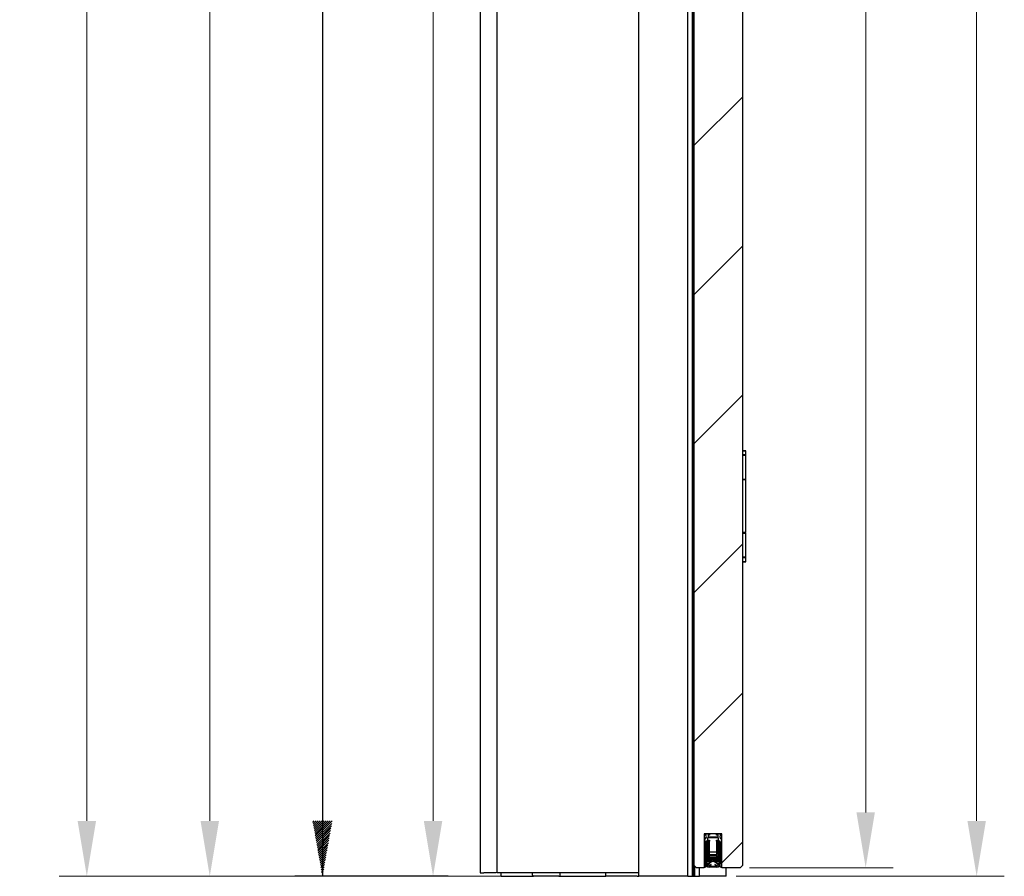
# Model space of a CAD drawing. Header units: millimetres. Extents: x -8500 to 4200, y 0 to 5940.
# Tile 283 of 290: x 1506 to 2396, y 3206 to 3980. Entities that reach past the tile are written whole.
import ezdxf

# ---------------------------------------------------------------- set-up
doc = ezdxf.new("R2010")
doc.units = ezdxf.units.MM
doc.layers.get('Defpoints').update_dxf_attribs({"color": 250})
doc.layers.add('1', color=250, linetype='Continuous')
doc.layers.add('152', color=250, linetype='Continuous')
doc.styles.add('Times New Roman', font='times.ttf')
doc.dimstyles.get("Standard").update_dxf_attribs({"dimtxt": 0.18, "dimasz": 0.18, "dimexe": 0.18, "dimexo": 0.0625, "dimgap": 0.09, "dimtad": 0, "dimtih": 1, "dimtoh": 1, "dimdec": 4, "dimzin": 0, "dimdsep": 46, "dimtxsty": 'Standard', "dimcen": 0.09, "dimadec": 0, "dimazin": 0, "dimtfac": 1, "dimtdec": 4, "dimtofl": 0, "dimtmove": 0, "dimatfit": 3, "dimfxl": 1, "dimtolj": 1, "dimtzin": 0, "dimarcsym": 0})

# ---------------------------------------------------------------- blocks, each defined once
blk = doc.blocks.new('_U1')
at = {"layer": '1', "linetype": 'Continuous', "lineweight": 13, "transparency": 16777216}
for p, q in [((1961.14, 5220.05), (1854.59, 5220.05)), ((1879.59, 5170.05), (1879.59, 3256.05)), ((1943.84, 3206.05), (1854.59, 3206.05))]:
    blk.add_line(p, q, dxfattribs=at)
at = {"layer": '1', "linetype": 'Continuous', "lineweight": 70, "transparency": 16777216}
for points in [[(1871.26, 5170.05), (1887.93, 5170.05), (1879.59, 5220.05)], [(1871.26, 3256.05), (1887.93, 3256.05), (1879.59, 3206.05)]]:
    blk.add_solid(points, dxfattribs=at)
at = {"layer": 'Defpoints', "color": 0, "linetype": 'Continuous', "lineweight": 70, "transparency": 16777216}
for p in [(1973.14, 5220.05), (1879.59, 3206.05), (1955.84, 3206.05)]:
    blk.add_point(p, dxfattribs=at)
at = {"layer": '1', "linetype": 'Continuous', "lineweight": -3, "transparency": 16777216, "insert": (1818.7, 4171.71), "char_height": 40, "attachment_point": 1, "rotation": 90, "style": 'Times New Roman'}
blk.add_mtext('\\A1;Ow', dxfattribs=at)
blk = doc.blocks.new('_U3')
at = {"layer": '1', "linetype": 'Continuous', "lineweight": 13, "transparency": 16777216}
for p, q in [((2002.66, 5276.05), (1652.72, 5276.05)), ((1677.72, 5226.05), (1677.72, 3256.05)), ((2002.54, 3206.05), (1652.72, 3206.05))]:
    blk.add_line(p, q, dxfattribs=at)
at = {"layer": '1', "linetype": 'Continuous', "lineweight": 70, "transparency": 16777216}
for points in [[(1669.38, 5226.05), (1686.05, 5226.05), (1677.72, 5276.05)], [(1669.38, 3256.05), (1686.05, 3256.05), (1677.72, 3206.05)]]:
    blk.add_solid(points, dxfattribs=at)
at = {"layer": 'Defpoints', "color": 0, "linetype": 'Continuous', "lineweight": 70, "transparency": 16777216}
for p in [(2014.66, 5276.05), (1677.72, 3206.05), (2014.54, 3206.05)]:
    blk.add_point(p, dxfattribs=at)
at = {"layer": '1', "linetype": 'Continuous', "lineweight": -3, "transparency": 16777216, "insert": (1616.91, 4206.49), "char_height": 40, "attachment_point": 1, "rotation": 90, "style": 'Times New Roman'}
blk.add_mtext('\\A1;Ho', dxfattribs=at)
blk = doc.blocks.new('_U6')
at = {"layer": '1', "linetype": 'Continuous', "lineweight": 13, "transparency": 16777216}
for p, q in [((2164.44, 5243.8), (2295.67, 5243.8)), ((2270.67, 3263.8), (2270.67, 5193.8)), ((2165.57, 3213.8), (2295.67, 3213.8))]:
    blk.add_line(p, q, dxfattribs=at)
at = {"layer": '1', "linetype": 'Continuous', "lineweight": 70, "transparency": 16777216}
for points in [[(2262.34, 5193.8), (2279, 5193.8), (2270.67, 5243.8)], [(2262.34, 3263.8), (2279, 3263.8), (2270.67, 3213.8)]]:
    blk.add_solid(points, dxfattribs=at)
at = {"layer": 'Defpoints', "color": 0, "linetype": 'Continuous', "lineweight": 70, "transparency": 16777216}
for p in [(2152.44, 5243.8), (2270.67, 5243.8), (2153.57, 3213.8)]:
    blk.add_point(p, dxfattribs=at)
at = {"layer": '1', "linetype": 'Continuous', "lineweight": -3, "transparency": 16777216, "insert": (2209.86, 4197.52), "char_height": 40, "attachment_point": 1, "rotation": 90, "style": 'Times New Roman'}
blk.add_mtext('\\A1;Hs', dxfattribs=at)
blk = doc.blocks.new('_U7')
at = {"layer": '1', "linetype": 'Continuous', "lineweight": 13, "transparency": 16777216}
for p, q in [((2146.92, 5289.05), (2396, 5289.05)), ((2371, 5239.05), (2371, 3256.05)), ((2153.61, 3206.05), (2396, 3206.05))]:
    blk.add_line(p, q, dxfattribs=at)
at = {"layer": '1', "linetype": 'Continuous', "lineweight": 70, "transparency": 16777216}
for points in [[(2362.66, 5239.05), (2379.33, 5239.05), (2371, 5289.05)], [(2362.66, 3256.05), (2379.33, 3256.05), (2371, 3206.05)]]:
    blk.add_solid(points, dxfattribs=at)
at = {"layer": 'Defpoints', "color": 0, "linetype": 'Continuous', "lineweight": 70, "transparency": 16777216}
for p in [(2134.92, 5289.05), (2141.61, 3206.05), (2371, 3206.05)]:
    blk.add_point(p, dxfattribs=at)
at = {"layer": '1', "linetype": 'Continuous', "lineweight": -3, "transparency": 16777216, "insert": (2311, 4194.96), "char_height": 40, "attachment_point": 1, "rotation": 90, "style": 'Times New Roman'}
blk.add_mtext('\\A1;Hz1', dxfattribs=at)
blk = doc.blocks.new('*D18')
at = {"layer": '1', "linetype": 'Continuous', "lineweight": 13, "transparency": 16777216}
for p, q in [((1924.38, 5292.35), (1541.6, 5292.35)), ((1566.6, 5242.35), (1566.6, 3256.05)), ((1935.16, 3206.05), (1541.6, 3206.05))]:
    blk.add_line(p, q, dxfattribs=at)
at = {"layer": '1', "linetype": 'Continuous', "lineweight": 70, "transparency": 16777216}
for points in [[(1558.27, 5242.35), (1574.94, 5242.35), (1566.6, 5292.35)], [(1558.27, 3256.05), (1574.94, 3256.05), (1566.6, 3206.05)]]:
    blk.add_solid(points, dxfattribs=at)
at = {"layer": 'Defpoints', "color": 0, "linetype": 'Continuous', "lineweight": 70, "transparency": 16777216}
for p in [(1936.38, 5292.35), (1566.6, 3206.05), (1947.16, 3206.05)]:
    blk.add_point(p, dxfattribs=at)
at = {"layer": '1', "linetype": 'Continuous', "lineweight": -3, "transparency": 16777216, "insert": (1506.6, 4192.58), "char_height": 40, "attachment_point": 1, "rotation": 90, "style": 'Times New Roman'}
blk.add_mtext('\\A1;Hz2', dxfattribs=at)

msp = doc.modelspace()

# ---------------------------------------------------------------- hatches: boundary and pattern name
at = {"layer": '1', "linetype": 'Continuous', "lineweight": -3}
h = msp.add_hatch(dxfattribs=at)
h.set_pattern_fill('ANSI31', color=256, scale=0.4, style=0)
h.set_pattern_definition([(45, (-36.1962, 0), (-0.8980256, 0.8980256), [])])
h.paths.add_polyline_path([(1779.58, 3206.05), (1770.76, 3256.05), (1788.4, 3256.05)], flags=0)
at = {"layer": '152', "linetype": 'Continuous', "lineweight": -3}
h = msp.add_hatch(dxfattribs=at)
h.set_pattern_fill('ANSI31', color=256, scale=30, angle=-2e-14, style=0)
h.paths.add_polyline_path([(2124.69, 5228.8), (2135.1, 5228.8), (2135.1, 5230.8), (2145.69, 5230.8), (2145.69, 5243.8), (2159.19, 5243.8), (2159.19, 3215.8), (2157.19, 3213.8), (2140.69, 3213.8), (2140.69, 3244.3), (2124.69, 3244.3), (2124.69, 3213.8), (2117.69, 3213.8), (2115.69, 3215.8), (2115.69, 5230.8), (2124.69, 5230.8)], flags=0)
h = msp.add_hatch(dxfattribs=at)
h.set_pattern_fill('ANSI31', color=256, scale=30, angle=-2e-14, style=0)
edge = h.paths.add_edge_path(flags=0)
edge.add_line((2136.19, 3214.3), (2129.19, 3214.3))
edge.add_arc((2129.19, 3217.3), 3, 180, 270, ccw=False)
edge.add_line((2126.19, 3217.3), (2126.19, 3237.3))
edge.add_line((2126.19, 3237.3), (2127.19, 3237.3))
edge.add_line((2127.19, 3237.3), (2127.19, 3220.3))
edge.add_line((2127.19, 3220.3), (2132.19, 3220.3))
edge.add_line((2132.19, 3220.3), (2132.19, 3221.3))
edge.add_line((2132.19, 3221.3), (2131.34, 3221.3))
edge.add_line((2131.34, 3221.3), (2131.69, 3222.24))
edge.add_line((2131.69, 3222.24), (2133.7, 3222.24))
edge.add_line((2133.7, 3222.24), (2134.04, 3221.3))
edge.add_line((2134.04, 3221.3), (2133.19, 3221.3))
edge.add_line((2133.19, 3221.3), (2133.19, 3220.3))
edge.add_line((2133.19, 3220.3), (2138.19, 3220.3))
edge.add_line((2138.19, 3220.3), (2138.19, 3237.3))
edge.add_line((2138.19, 3237.3), (2139.19, 3237.3))
edge.add_line((2139.19, 3237.3), (2139.19, 3217.3))
edge.add_arc((2136.19, 3217.3), 3, 270, 360, ccw=False)
edge = h.paths.add_edge_path(flags=0)
edge.add_arc((2132.79, 3213.54), 6, 43.76978, 73.7131, ccw=False)
edge.add_arc((2136.85, 3217.42), 0.388, -131.4315, 43.76978, ccw=False)
edge.add_arc((2131.93, 3213.35), 6, 39.09238, 82.72314)
edge.add_arc((2133.45, 3213.35), 6, 97.27686, 140.90762)
edge.add_arc((2128.54, 3217.42), 0.388, 136.23022, 311.4315, ccw=False)
edge.add_arc((2132.59, 3213.54), 6, 106.2869, 136.23022, ccw=False)
edge.add_line((2130.91, 3219.3), (2127.19, 3219.3))
edge.add_line((2127.19, 3219.3), (2127.19, 3217.3))
edge.add_arc((2129.19, 3217.3), 2, 180, 255.12037)
edge.add_line((2128.68, 3215.37), (2130.69, 3216.83))
edge.add_line((2130.96, 3216.47), (2129.35, 3215.3))
edge.add_line((2129.35, 3215.3), (2136.03, 3215.3))
edge.add_line((2136.03, 3215.3), (2134.42, 3216.47))
edge.add_line((2134.69, 3216.83), (2136.71, 3215.37))
edge.add_arc((2136.19, 3217.3), 2, 284.87963, 360)
edge.add_line((2138.19, 3217.3), (2138.19, 3219.3))
edge.add_line((2138.19, 3219.3), (2134.48, 3219.3))
edge = h.paths.add_edge_path(flags=0)
edge.add_arc((2134.56, 3216.65), 0.225, 53.94908, 232.35293)
edge = h.paths.add_edge_path(flags=0)
edge.add_arc((2130.83, 3216.65), 0.225, 307.64707, 486.05092)

# ---------------------------------------------------------------- linework, layer by layer
at = {"layer": '1', "linetype": 'Continuous', "lineweight": -3}
for p, q in [((1779.58, 5261.05), (1779.58, 3206.05)), ((1893.1, 3206.05), (1754.58, 3206.05))]:
    msp.add_line(p, q, dxfattribs=at)
at = {"layer": '152', "linetype": 'Continuous', "lineweight": -3}
for p, q in [((2159.19, 5243.8), (2159.19, 3215.8)), ((1922.24, 5234.76), (1922.24, 3209.05)), ((1937.39, 3209.05), (1937.39, 5225.2)), ((2115.69, 3215.8), (2115.69, 5230.8)), ((2065.69, 3206.05), (2065.69, 5222.13)), ((2109.77, 3206.05), (2109.77, 5218.68)), ((2113.98, 3206.05), (2113.98, 5220.09)), ((2114.64, 3206.05), (2114.64, 5219.54)), ((2115.67, 3206.05), (2115.67, 5218.67)), ((2162.26, 3590.8), (2159.19, 3590.8)), ((2159.19, 3590.7), (2162.36, 3590.7)), ((2162.36, 3590.7), (2162.26, 3590.8)), ((2162.36, 3586.9), (2162.36, 3590.7)), ((2162.36, 3586.9), (2159.19, 3586.9)), ((2159.19, 3586.8), (2162.26, 3586.8)), ((2162.36, 3586.7), (2159.19, 3586.7)), ((2162.26, 3586.8), (2162.36, 3586.9)), ((2162.36, 3586.7), (2162.26, 3586.8)), ((2162.36, 3564.9), (2162.36, 3586.7)), ((2159.19, 3564.9), (2162.36, 3564.9)), ((2162.26, 3564.8), (2159.19, 3564.8)), ((2162.36, 3564.3), (2159.19, 3564.3)), ((2161.61, 3564.3), (2161.61, 3564.8)), ((2162.26, 3564.8), (2162.36, 3564.9)), ((2162.36, 3516.8), (2162.36, 3564.3)), ((2162.36, 3516.8), (2159.19, 3516.8)), ((2162.26, 3516.3), (2159.19, 3516.3)), ((2159.19, 3516.2), (2162.36, 3516.2)), ((2161.61, 3516.3), (2161.61, 3516.8)), ((2162.36, 3516.2), (2162.26, 3516.3)), ((2162.36, 3494.4), (2162.36, 3516.2)), ((2162.36, 3494.4), (2159.19, 3494.4)), ((2159.19, 3494.3), (2162.26, 3494.3)), ((2159.19, 3494.2), (2162.36, 3494.2)), ((2162.36, 3490.4), (2159.19, 3490.4)), ((2159.19, 3490.3), (2162.26, 3490.3)), ((2162.26, 3494.3), (2162.36, 3494.4)), ((2162.36, 3494.2), (2162.26, 3494.3)), ((2162.26, 3490.3), (2162.36, 3490.4)), ((2162.36, 3490.4), (2162.36, 3494.2)), ((2124.69, 3244.3), (2124.69, 3213.8)), ((2140.69, 3244.3), (2124.69, 3244.3)), ((2125.19, 3243.3), (2125.19, 3244.3)), ((2125.19, 3244.3), (2129.44, 3244.3)), ((2126.19, 3243.3), (2125.19, 3243.3)), ((2125.19, 3240.3), (2125.19, 3240.8)), ((2125.19, 3240.3), (2126.19, 3240.3)), ((2125.19, 3214.3), (2125.19, 3240.3)), ((2126.69, 3241.8), (2126.19, 3243.3)), ((2126.19, 3240.3), (2126.69, 3241.8)), ((2127.69, 3240.8), (2127.69, 3238.8)), ((2137.69, 3240.8), (2127.69, 3240.8)), ((2128.19, 3243.3), (2128.19, 3241.8)), ((2129.44, 3243.3), (2128.19, 3243.3)), ((2128.19, 3241.8), (2137.19, 3241.8)), ((2129.44, 3244.3), (2129.44, 3243.3)), ((2135.94, 3244.3), (2140.19, 3244.3)), ((2135.94, 3243.3), (2135.94, 3244.3)), ((2137.19, 3243.3), (2135.94, 3243.3)), ((2137.19, 3241.8), (2137.19, 3243.3)), ((2137.69, 3238.8), (2137.69, 3240.8)), ((2139.19, 3243.3), (2138.69, 3241.8)), ((2138.69, 3241.8), (2139.19, 3240.3)), ((2140.19, 3243.3), (2139.19, 3243.3)), ((2139.19, 3240.3), (2140.19, 3240.3)), ((2140.19, 3244.3), (2140.19, 3243.3)), ((2140.19, 3240.8), (2140.19, 3240.3)), ((2140.19, 3240.3), (2140.19, 3214.3)), ((2140.69, 3213.8), (2140.69, 3244.3)), ((2126.19, 3237.8), (2126.19, 3214.3)), ((2129.46, 3237.8), (2126.19, 3237.8)), ((2126.19, 3237.3), (2127.19, 3237.3)), ((2126.19, 3217.3), (2126.19, 3237.3)), ((2127.19, 3237.3), (2127.19, 3220.3)), ((2127.19, 3221.8), (2127.19, 3237.3)), ((2127.19, 3237.3), (2128.19, 3237.3)), ((2127.69, 3238.8), (2129.46, 3238.8)), ((2128.19, 3222.3), (2128.19, 3237.8)), ((2128.19, 3237.8), (2129.19, 3237.8)), ((2128.19, 3237.3), (2128.19, 3221.8)), ((2129.19, 3237.8), (2129.19, 3225.8)), ((2129.46, 3238.8), (2129.46, 3237.8)), ((2135.92, 3238.8), (2137.69, 3238.8)), ((2135.92, 3237.8), (2135.92, 3238.8)), ((2139.19, 3237.8), (2135.92, 3237.8)), ((2136.19, 3225.8), (2136.19, 3237.8)), ((2136.19, 3237.8), (2137.19, 3237.8)), ((2137.19, 3237.8), (2137.19, 3222.3)), ((2137.19, 3221.8), (2137.19, 3237.3)), ((2137.19, 3237.3), (2138.19, 3237.3)), ((2138.19, 3220.3), (2138.19, 3237.3)), ((2138.19, 3237.3), (2139.19, 3237.3)), ((2138.19, 3237.3), (2138.19, 3221.8)), ((2139.19, 3214.3), (2139.19, 3237.8)), ((2139.19, 3237.3), (2139.19, 3217.3)), ((2136.19, 3227.8), (2129.19, 3227.8)), ((2129.19, 3225.8), (2136.19, 3225.8)), ((2136.19, 3224.8), (2129.19, 3224.8)), ((2129.19, 3224.8), (2129.19, 3222.8)), ((2129.19, 3223.8), (2136.19, 3223.8)), ((2129.19, 3222.8), (2129.19, 3223.8)), ((2130.19, 3222.8), (2129.19, 3222.8)), ((2129.19, 3222.8), (2130.19, 3222.8)), ((2130.19, 3221.3), (2130.19, 3222.8)), ((2130.19, 3222.8), (2130.19, 3221.8)), ((2134.19, 3222.8), (2131.19, 3222.8)), ((2131.19, 3222.8), (2131.19, 3221.3)), ((2131.34, 3221.3), (2131.69, 3222.24)), ((2131.69, 3222.24), (2133.7, 3222.24)), ((2133.7, 3222.24), (2134.04, 3221.3)), ((2134.19, 3221.3), (2134.19, 3222.8)), ((2135.19, 3221.8), (2135.19, 3222.8)), ((2135.19, 3222.8), (2136.19, 3222.8)), ((2136.19, 3222.8), (2135.19, 3222.8)), ((2135.19, 3222.8), (2135.19, 3221.3)), ((2136.19, 3222.8), (2136.19, 3224.8)), ((2136.19, 3223.8), (2136.19, 3222.8)), ((2117.69, 3213.8), (2115.69, 3215.8)), ((2116.29, 3206.05), (2116.29, 3215.23)), ((2124.69, 3213.8), (2117.69, 3213.8)), ((2126.19, 3214.3), (2125.19, 3214.3)), ((2127.19, 3220.3), (2132.19, 3220.3)), ((2130.91, 3219.3), (2127.19, 3219.3)), ((2127.19, 3219.3), (2127.19, 3217.3)), ((2128.68, 3215.37), (2130.69, 3216.83)), ((2130.19, 3221.8), (2128.69, 3221.8)), ((2128.69, 3221.3), (2130.19, 3221.3)), ((2132.19, 3220.3), (2128.69, 3220.3)), ((2136.19, 3214.3), (2129.19, 3214.3)), ((2130.96, 3216.47), (2129.35, 3215.3)), ((2129.35, 3215.3), (2136.03, 3215.3)), ((2131.19, 3221.3), (2132.19, 3221.3)), ((2132.19, 3221.3), (2131.34, 3221.3)), ((2132.19, 3220.3), (2132.19, 3221.3)), ((2132.19, 3221.3), (2132.19, 3220.3)), ((2134.04, 3221.3), (2133.19, 3221.3)), ((2133.19, 3221.3), (2133.19, 3220.3)), ((2133.19, 3221.3), (2134.19, 3221.3)), ((2133.19, 3220.3), (2133.19, 3221.3)), ((2133.19, 3220.3), (2138.19, 3220.3)), ((2136.69, 3220.3), (2133.19, 3220.3)), ((2136.03, 3215.3), (2134.42, 3216.47)), ((2138.19, 3219.3), (2134.48, 3219.3)), ((2134.69, 3216.83), (2136.71, 3215.37)), ((2136.69, 3221.8), (2135.19, 3221.8)), ((2135.19, 3221.3), (2136.69, 3221.3)), ((2138.19, 3217.3), (2138.19, 3219.3)), ((2140.19, 3214.3), (2139.19, 3214.3)), ((2157.19, 3213.8), (2140.69, 3213.8)), ((2144.69, 3206.05), (2144.69, 3213.83)), ((2159.19, 3215.8), (2157.19, 3213.8)), ((1936.65, 3209.05), (1925.39, 3209.05)), ((1941.29, 3206.05), (1941.29, 3209.06)), ((1941.29, 3206.05), (1970.39, 3206.05)), ((2060.54, 3209.05), (1942.54, 3209.05)), ((1969.39, 3207.05), (1969.39, 3209.05)), ((1971.39, 3206.05), (1970.39, 3206.05)), ((1992.39, 3206.05), (1971.39, 3206.05)), ((1993.39, 3206.05), (1992.39, 3206.05)), ((1993.39, 3206.05), (2035.69, 3206.05)), ((1994.39, 3207.05), (1994.39, 3209.05)), ((2035.69, 3206.05), (2035.69, 3209.07)), ((2038.77, 3206.05), (2035.69, 3206.05)), ((2064.11, 3206.05), (2038.77, 3206.05)), ((2064.11, 3206.05), (2065.69, 3206.05)), ((2068.77, 3206.05), (2065.69, 3206.05)), ((2108.44, 3206.05), (2068.77, 3206.05)), ((2109.71, 3206.05), (2108.44, 3206.05)), ((2109.99, 3206.05), (2111.76, 3206.05)), ((2112.21, 3206.05), (2113.43, 3206.05)), ((2113.98, 3206.05), (2114.64, 3206.05)), ((2114.64, 3206.05), (2115.67, 3206.05)), ((2116.29, 3206.05), (2120.39, 3206.05)), ((2141.61, 3206.05), (2120.54, 3206.05)), ((2144.69, 3206.05), (2141.61, 3206.05))]:
    msp.add_line(p, q, dxfattribs=at)
for centre, radius, start, end in [((2125.19, 3242.8), 2, 270, 311.97947), ((2140.19, 3242.8), 2, 228.02053, 270), ((2128.69, 3222.3), 0.5, 180, 270), ((2136.69, 3222.3), 0.5, 270, 0), ((2129.19, 3217.3), 3, 180, 270), ((2128.69, 3221.8), 1.5, 180, 270), ((2129.19, 3217.3), 2, 180, 255.12037), ((2128.54, 3217.42), 0.388, 136.23022, 311.4315), ((2128.69, 3221.8), 0.5, 180, 270), ((2132.59, 3213.54), 6, 106.2869, 136.23022), ((2133.45, 3213.35), 6, 97.27686, 140.90762), ((2130.83, 3216.65), 0.225, 307.64707, 126.05092), ((2131.93, 3213.35), 6, 39.09238, 82.72314), ((2134.56, 3216.65), 0.225, 53.94908, 232.35293), ((2132.79, 3213.54), 6, 43.76978, 73.7131), ((2136.19, 3217.3), 3, 270, 0), ((2136.85, 3217.42), 0.388, 228.5685, 43.76978), ((2136.69, 3221.8), 1.5, 270, 0), ((2136.69, 3221.8), 0.5, 270, 0), ((2136.19, 3217.3), 2, 284.87963, 0), ((1970.39, 3207.05), 1, 180, 270), ((1993.39, 3207.05), 1, 270, 0)]:
    msp.add_arc(centre, radius, start, end, dxfattribs=at)
for points, knots in [([(2109.69, 5218.89), (2109.69, 5207.99), (2109.69, 5187.68), (2109.69, 5159.46), (2109.69, 5135.7), (2109.69, 5116.23), (2109.69, 5099.67), (2109.69, 5065.06), (2109.69, 4991.47), (2109.69, 4844.09), (2109.69, 4580.5), (2109.69, 4181.96), (2109.69, 3783.43), (2109.69, 3516.92), (2109.69, 3420.9), (2109.69, 3395.63), (2109.69, 3371.46), (2109.69, 3349.88), (2109.69, 3328.61), (2109.69, 3305.42), (2109.69, 3276.98), (2109.69, 3243.27), (2109.69, 3219.04), (2109.69, 3206.05)], [0, 0, 0, 0, 0.016247, 0.03027, 0.04207, 0.051647, 0.059292, 0.066758, 0.103223, 0.168981, 0.286406, 0.496094, 0.762969, 0.880394, 0.89331, 0.906074, 0.918061, 0.929331, 0.938238, 0.949759, 0.963893, 0.98064, 1, 1, 1, 1]), ([(1942.54, 3209.05), (1941.19, 3209.05), (1939.85, 3209.05), (1937.95, 3209.05), (1937.39, 3209.05), (1937.39, 3209.05)], [0, 0, 0, 0, 0.50051, 0.50051, 1, 1, 1, 1]), ([(2065.69, 3209.05), (2065.69, 3209.05), (2065.14, 3209.05), (2063.23, 3209.05), (2061.89, 3209.05), (2060.54, 3209.05)], [0, 0, 0, 0, 0.5, 0.5, 1, 1, 1, 1])]:
    msp.add_open_spline(points, degree=3, knots=knots, dxfattribs=at)
for points, degree in [([(2120.43, 3206.05), (2120.43, 3208.64), (2120.43, 3211.23), (2120.43, 3213.82)], 3), ([(1922.24, 3209.05), (1925.39, 3209.05)], 1), ([(2109.77, 3206.05), (2109.82, 3206.05), (2109.9, 3206.05), (2109.99, 3206.05)], 3), ([(2111.76, 3206.05), (2111.93, 3206.05), (2112.09, 3206.05), (2112.21, 3206.05)], 3), ([(2113.43, 3206.05), (2113.58, 3206.05), (2113.81, 3206.05), (2113.98, 3206.05)], 3), ([(2115.67, 3206.05), (2115.87, 3206.05), (2116.15, 3206.05), (2116.29, 3206.05)], 3)]:
    msp.add_open_spline(points, degree=degree, dxfattribs=at)

# ---------------------------------------------------------------- dimensions: what is measured, and where the dimension line sits
at = {"layer": '1', "linetype": 'Continuous', "lineweight": -3}
for base, p1, p2, angle, text, override, picture, middle in [((1566.6, 3206.05), (1936.38, 5292.35), (1947.16, 3206.05), 90, 'Hz2', {"dimscale": 20, "dimtxt": 2, "dimasz": 2.5, "dimexe": 1.25, "dimexo": 0.6, "dimgap": 1, "dimtad": 1, "dimtih": 0, "dimtoh": 0, "dimdec": 1, "dimlfac": 1, "dimzin": 8, "dimdsep": 44, "dimlunit": 2, "dimpost": '', "dimtxsty": 'Times New Roman', "dimsah": 1, "dimse1": 0, "dimse2": 0, "dimsd1": 0, "dimsd2": 0, "dimclrd": 256, "dimclre": 256, "dimclrt": 256, "dimtol": 0, "dimtm": -0.1, "dimtfac": 1, "dimtdec": 2, "dimtofl": 1, "dimtmove": 0, "dimtzin": 8, "dimlwd": 13, "dimlwe": 13}, '*D18', (1566.6, 4240.05)), ((2371, 3206.05), (2134.92, 5289.05), (2141.61, 3206.05), 90, 'Hz1', {"dimscale": 20, "dimtxt": 2, "dimasz": 2.5, "dimexe": 1.25, "dimexo": 0.6, "dimgap": 1, "dimtad": 1, "dimtih": 0, "dimtoh": 0, "dimdec": 1, "dimlfac": 1, "dimzin": 8, "dimdsep": 44, "dimlunit": 2, "dimpost": '', "dimtxsty": 'Times New Roman', "dimsah": 1, "dimse1": 0, "dimse2": 0, "dimsd1": 0, "dimsd2": 0, "dimclrd": 256, "dimclre": 256, "dimclrt": 256, "dimtol": 0, "dimtm": -0.1, "dimtfac": 1, "dimtdec": 2, "dimtofl": 1, "dimtmove": 0, "dimtzin": 8, "dimlwd": 13, "dimlwe": 13}, '_U7', (2371, 4240.05)), ((1677.72, 3206.05), (2014.66, 5276.05), (2014.54, 3206.05), 90, 'Ho', {"dimscale": 20, "dimtxt": 2, "dimasz": 2.5, "dimexe": 1.25, "dimexo": 0.6, "dimgap": 1, "dimtad": 1, "dimtih": 0, "dimtoh": 0, "dimdec": 1, "dimzin": 8, "dimdsep": 44, "dimtxsty": 'Times New Roman', "dimsah": 1, "dimclrd": 256, "dimclre": 256, "dimclrt": 256, "dimtm": -0.1, "dimtdec": 2, "dimtofl": 1, "dimtzin": 8, "dimlwd": 13, "dimlwe": 13}, '_U3', (1677.72, 4241.05)), ((2270.67, 5243.8), (2153.57, 3213.8), (2152.44, 5243.8), 270, 'Hs', {"dimscale": 20, "dimtxt": 2, "dimasz": 2.5, "dimexe": 1.25, "dimexo": 0.6, "dimgap": 1, "dimtad": 1, "dimtih": 0, "dimtoh": 0, "dimdec": 1, "dimlfac": 1, "dimzin": 8, "dimdsep": 44, "dimlunit": 2, "dimpost": '', "dimtxsty": 'Times New Roman', "dimsah": 1, "dimse1": 0, "dimse2": 0, "dimsd1": 0, "dimsd2": 0, "dimclrd": 256, "dimclre": 256, "dimclrt": 256, "dimtol": 0, "dimtm": -0.1, "dimtfac": 1, "dimtdec": 2, "dimtofl": 1, "dimtmove": 0, "dimtzin": 8, "dimlwd": 13, "dimlwe": 13}, '_U6', (2270.67, 4228.8)), ((1879.59, 3206.05), (1973.14, 5220.05), (1955.84, 3206.05), 90, 'Ow', {"dimscale": 20, "dimtxt": 2, "dimasz": 2.5, "dimexe": 1.25, "dimexo": 0.6, "dimgap": 1, "dimtad": 1, "dimtih": 0, "dimtoh": 0, "dimdec": 1, "dimzin": 8, "dimdsep": 44, "dimtxsty": 'Times New Roman', "dimsah": 1, "dimclrd": 256, "dimclre": 256, "dimclrt": 256, "dimtm": -0.1, "dimtdec": 2, "dimtofl": 1, "dimtzin": 8, "dimlwd": 13, "dimlwe": 13}, '_U1', (1879.59, 4213.05))]:
    dim = msp.add_linear_dim(base=base, p1=p1, p2=p2, angle=angle, text=text, dimstyle='Standard', override=override, dxfattribs=at)
    dim.commit()
    dim.dimension.update_dxf_attribs({"geometry": picture, "text_midpoint": middle, "dimtype": 160})

doc.saveas('drawing.dxf')
